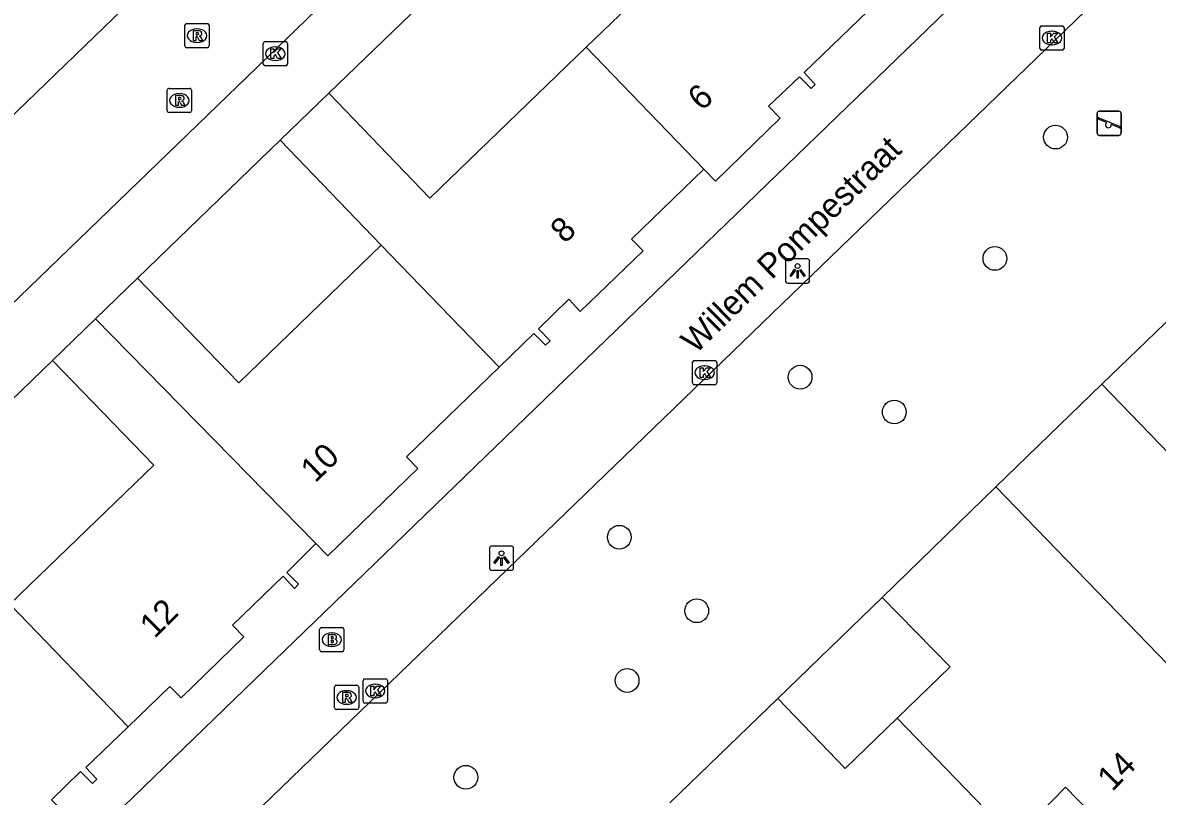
# Model space of a CAD drawing. Extents: x 157466 to 158888, y 383063 to 384677.
# Drawn here: x 158437.65 to 158484.41, y 383999.27 to 384031.14 of the extents above; entities that cross this region are included whole.
import ezdxf

# ---------------------------------------------------------------- set-up
doc = ezdxf.new("R2010")
doc.units = 0
for name, color, linetype in [('IMGEO_Boom', 7, 'Continuous'), ('IMGEO_Brandkraan', 7, 'Continuous'), ('IMGEO_Groenvoorziening', 7, 'Continuous'), ('IMGEO_Hek', 7, 'Continuous'), ('IMGEO_Kolk', 7, 'Continuous'), ('IMGEO_Lichtpunt', 7, 'Continuous'), ('IMGEO_Openbare_ruimte_label', 7, 'Continuous'), ('IMGEO_Pand', 7, 'Continuous'), ('IMGEO_Pand_nummerreeks', 7, 'Continuous'), ('IMGEO_Parkeervlak_open', 7, 'Continuous'), ('IMGEO_Rijbaan_lokaal_open', 7, 'Continuous'), ('IMGEO_Rioolput', 7, 'Continuous'), ('IMGEO_Speelvoorziening', 7, 'Continuous'), ('IMGEO_Voetpad_open', 7, 'Continuous')]:
    doc.layers.add(name, color=color, linetype=linetype)

msp = doc.modelspace()

# ---------------------------------------------------------------- linework, layer by layer
at = {"layer": 'IMGEO_Boom'}
for centre in [(158480.215, 384026.43), (158477.717, 384021.431), (158469.69, 384016.539), (158473.571, 384015.103), (158462.241, 384009.945), (158465.43, 384006.914), (158462.56, 384004.043), (158455.916, 384000.054)]:
    msp.add_circle(centre, 0.489, dxfattribs=at)
at = {"layer": 'IMGEO_Brandkraan'}
for p, q in [((158449.967, 384006.226), (158450.819, 384006.226)), ((158449.892, 384005.3), (158449.892, 384006.152)), ((158450.38, 384006.006), (158450.405, 384006.006)), ((158450.893, 384006.152), (158450.893, 384005.3)), ((158450.819, 384005.226), (158449.967, 384005.226)), ((158450.403, 384005.446), (158450.378, 384005.446))]:
    msp.add_line(p, q, dxfattribs=at)
for points in [[(158449.967, 384006.226), (158450.819, 384006.226)], [(158449.892, 384005.3), (158449.892, 384006.152)], [(158450.24, 384005.926), (158450.24, 384005.526), (158450.453, 384005.526)], [(158450.471, 384005.926), (158450.24, 384005.926)], [(158450.419, 384005.845), (158450.365, 384005.845), (158450.365, 384005.769)], [(158450.365, 384005.769), (158450.418, 384005.769)], [(158450.427, 384005.693), (158450.365, 384005.693), (158450.365, 384005.612)], [(158450.893, 384006.152), (158450.893, 384005.3)], [(158450.819, 384005.226), (158449.967, 384005.226)], [(158450.365, 384005.612), (158450.427, 384005.612)]]:
    msp.add_lwpolyline(points, dxfattribs=at)
for centre, radius, start, end in [((158449.969, 384006.15), 0.0765, 91.552, 178.448), ((158449.969, 384006.15), 0.0765, 91.552, 178.448), ((158450.817, 384006.15), 0.0765, 1.552, 88.448), ((158450.817, 384006.15), 0.0765, 1.552, 88.448), ((158450.42, 384005.807), 0.0379, 267.8285, 90.9355), ((158450.428, 384005.652), 0.0404, 269.8759, 90.5077), ((158450.475, 384005.781), 0.145, 59.4692, 91.5367), ((158450.5, 384005.828), 0.0922, 285.5137, 58.1501), ((158450.505, 384005.636), 0.105, 301.3115, 78.989), ((158449.969, 384005.302), 0.0765, 181.552, 268.448), ((158449.969, 384005.302), 0.0765, 181.552, 268.448), ((158450.459, 384005.777), 0.251, 268.6676, 293.5347), ((158450.817, 384005.302), 0.0765, 271.552, 358.448), ((158450.817, 384005.302), 0.0765, 271.552, 358.448)]:
    msp.add_arc(centre, radius, start, end, dxfattribs=at)
for centre, major_axis, ratio, start_param, end_param in [((158450.379, 384005.726), (-0.387, 0.002), 0.722429, 4.712389, 7.853982), ((158450.404, 384005.726), (-0.39, 0.002), 0.717154, 1.570796, 4.712389)]:
    msp.add_ellipse(centre, major_axis=major_axis, ratio=ratio, start_param=start_param, end_param=end_param, dxfattribs=at)
at = {"layer": 'IMGEO_Groenvoorziening'}
msp.add_lwpolyline([(158468.768, 384003.297), (158473.068, 384007.462)], dxfattribs=at)
at = {"layer": 'IMGEO_Hek'}
msp.add_lwpolyline([(158468.768, 384003.297), (158473.068, 384007.462)], dxfattribs=at)
at = {"layer": 'IMGEO_Kolk'}
for p, q in [((158479.568, 384030.088), (158479.568, 384030.94)), ((158479.643, 384031.014), (158480.495, 384031.014)), ((158480.569, 384030.94), (158480.569, 384030.088)), ((158480.056, 384030.794), (158480.081, 384030.794)), ((158447.566, 384029.44), (158447.566, 384030.292)), ((158447.641, 384030.366), (158448.493, 384030.366)), ((158448.054, 384030.146), (158448.079, 384030.146)), ((158448.567, 384030.292), (158448.567, 384029.44)), ((158480.495, 384030.014), (158479.643, 384030.014)), ((158480.079, 384030.234), (158480.054, 384030.234)), ((158448.077, 384029.586), (158448.052, 384029.586)), ((158448.493, 384029.366), (158447.641, 384029.366)), ((158465.254, 384016.301), (158465.254, 384017.153)), ((158465.329, 384017.227), (158466.181, 384017.227)), ((158465.742, 384017.007), (158465.767, 384017.007)), ((158466.255, 384017.153), (158466.255, 384016.301)), ((158465.765, 384016.447), (158465.74, 384016.447)), ((158466.181, 384016.227), (158465.329, 384016.227)), ((158451.68, 384003.187), (158451.68, 384004.039)), ((158451.755, 384004.113), (158452.607, 384004.113)), ((158452.168, 384003.893), (158452.193, 384003.893)), ((158452.681, 384004.039), (158452.681, 384003.187)), ((158452.607, 384003.113), (158451.755, 384003.113)), ((158452.191, 384003.333), (158452.166, 384003.333))]:
    msp.add_line(p, q, dxfattribs=at)
for points in [[(158479.568, 384030.088), (158479.568, 384030.94)], [(158479.643, 384031.014), (158480.495, 384031.014)], [(158480.569, 384030.94), (158480.569, 384030.088)], [(158479.889, 384030.714), (158480.012, 384030.714), (158480.012, 384030.563), (158480.142, 384030.714), (158480.306, 384030.714), (158480.16, 384030.563), (158480.313, 384030.314), (158480.161, 384030.314), (158480.076, 384030.478), (158480.012, 384030.411), (158480.012, 384030.314), (158479.889, 384030.314), (158479.889, 384030.714)], [(158447.566, 384029.44), (158447.566, 384030.292)], [(158447.641, 384030.366), (158448.493, 384030.366)], [(158447.887, 384030.066), (158448.01, 384030.066), (158448.01, 384029.915), (158448.14, 384030.066), (158448.304, 384030.066), (158448.158, 384029.915), (158448.311, 384029.666), (158448.159, 384029.666), (158448.074, 384029.83), (158448.01, 384029.763), (158448.01, 384029.666), (158447.887, 384029.666), (158447.887, 384030.066)], [(158448.567, 384030.292), (158448.567, 384029.44)], [(158480.495, 384030.014), (158479.643, 384030.014)], [(158448.493, 384029.366), (158447.641, 384029.366)], [(158465.254, 384016.301), (158465.254, 384017.153)], [(158465.329, 384017.227), (158466.181, 384017.227)], [(158465.575, 384016.927), (158465.698, 384016.927), (158465.698, 384016.776), (158465.828, 384016.927), (158465.992, 384016.927), (158465.846, 384016.776), (158465.999, 384016.527), (158465.847, 384016.527), (158465.762, 384016.691), (158465.698, 384016.624), (158465.698, 384016.527), (158465.575, 384016.527), (158465.575, 384016.927)], [(158466.255, 384017.153), (158466.255, 384016.301)], [(158466.181, 384016.227), (158465.329, 384016.227)], [(158451.68, 384003.187), (158451.68, 384004.039)], [(158451.755, 384004.113), (158452.607, 384004.113)], [(158452.681, 384004.039), (158452.681, 384003.187)], [(158452.001, 384003.813), (158452.124, 384003.813), (158452.124, 384003.662), (158452.254, 384003.813), (158452.418, 384003.813), (158452.272, 384003.662), (158452.425, 384003.413), (158452.273, 384003.413), (158452.188, 384003.577), (158452.124, 384003.51), (158452.124, 384003.413), (158452.001, 384003.413), (158452.001, 384003.813)], [(158452.607, 384003.113), (158451.755, 384003.113)]]:
    msp.add_lwpolyline(points, dxfattribs=at)
for centre, start, end in [((158479.645, 384030.938), 91.552, 178.448), ((158479.645, 384030.938), 91.552, 178.448), ((158480.493, 384030.938), 1.552, 88.448), ((158480.493, 384030.938), 1.552, 88.448), ((158447.643, 384030.29), 91.552, 178.448), ((158447.643, 384030.29), 91.552, 178.448), ((158448.491, 384030.29), 1.552, 88.448), ((158448.491, 384030.29), 1.552, 88.448), ((158479.645, 384030.09), 181.552, 268.448), ((158479.645, 384030.09), 181.552, 268.448), ((158480.493, 384030.09), 271.552, 358.448), ((158480.493, 384030.09), 271.552, 358.448), ((158447.643, 384029.442), 181.552, 268.448), ((158447.643, 384029.442), 181.552, 268.448), ((158448.491, 384029.442), 271.552, 358.448), ((158448.491, 384029.442), 271.552, 358.448), ((158465.331, 384017.151), 91.552, 178.448), ((158465.331, 384017.151), 91.552, 178.448), ((158466.179, 384017.151), 1.552, 88.448), ((158466.179, 384017.151), 1.552, 88.448), ((158465.331, 384016.303), 181.552, 268.448), ((158465.331, 384016.303), 181.552, 268.448), ((158466.179, 384016.303), 271.552, 358.448), ((158466.179, 384016.303), 271.552, 358.448), ((158451.757, 384004.037), 91.552, 178.448), ((158451.757, 384004.037), 91.552, 178.448), ((158452.605, 384004.037), 1.552, 88.448), ((158452.605, 384004.037), 1.552, 88.448), ((158451.757, 384003.189), 181.552, 268.448), ((158451.757, 384003.189), 181.552, 268.448), ((158452.605, 384003.189), 271.552, 358.448), ((158452.605, 384003.189), 271.552, 358.448)]:
    msp.add_arc(centre, 0.0765, start, end, dxfattribs=at)
for centre, major_axis, ratio, start_param, end_param in [((158480.055, 384030.514), (-0.387, 0.002), 0.722429, 4.712389, 7.853982), ((158480.08, 384030.514), (-0.39, 0.002), 0.717154, 1.570796, 4.712389), ((158448.053, 384029.866), (-0.387, 0.002), 0.722429, 4.712389, 7.853982), ((158448.078, 384029.866), (-0.39, 0.002), 0.717154, 1.570796, 4.712389), ((158465.741, 384016.727), (-0.387, 0.002), 0.722429, 4.712389, 7.853982), ((158465.766, 384016.727), (-0.39, 0.002), 0.717154, 1.570796, 4.712389), ((158452.167, 384003.613), (-0.387, 0.002), 0.722429, 4.712389, 7.853982), ((158452.192, 384003.613), (-0.39, 0.002), 0.717154, 1.570796, 4.712389)]:
    msp.add_ellipse(centre, major_axis=major_axis, ratio=ratio, start_param=start_param, end_param=end_param, dxfattribs=at)
at = {"layer": 'IMGEO_Lichtpunt'}
for p, q in [((158469.088, 384021.319), (158469.088, 384020.512)), ((158469.088, 384021.319), (158469.088, 384020.512)), ((158469.99, 384021.414), (158469.182, 384021.414)), ((158469.99, 384021.414), (158469.182, 384021.414)), ((158470.084, 384020.512), (158470.084, 384021.319)), ((158470.084, 384020.512), (158470.084, 384021.319)), ((158469.182, 384020.418), (158469.99, 384020.418)), ((158469.182, 384020.418), (158469.99, 384020.418)), ((158456.888, 384009.486), (158456.888, 384008.679)), ((158456.888, 384009.486), (158456.888, 384008.679)), ((158457.79, 384009.581), (158456.982, 384009.581)), ((158457.79, 384009.581), (158456.982, 384009.581)), ((158457.884, 384008.679), (158457.884, 384009.486)), ((158457.884, 384008.679), (158457.884, 384009.486)), ((158456.982, 384008.585), (158457.79, 384008.585)), ((158456.982, 384008.585), (158457.79, 384008.585))]:
    msp.add_line(p, q, dxfattribs=at)
for points in [[(158469.462, 384020.983), (158469.501, 384020.955), (158469.313, 384020.693), (158469.275, 384020.72), (158469.462, 384020.983)], [(158469.564, 384020.935), (158469.611, 384020.935), (158469.611, 384020.613), (158469.564, 384020.613), (158469.564, 384020.935)], [(158469.674, 384020.955), (158469.712, 384020.982), (158469.899, 384020.72), (158469.86, 384020.692), (158469.674, 384020.955)], [(158457.262, 384009.15), (158457.301, 384009.122), (158457.113, 384008.86), (158457.075, 384008.887), (158457.262, 384009.15)], [(158457.364, 384009.102), (158457.411, 384009.102), (158457.411, 384008.78), (158457.364, 384008.78), (158457.364, 384009.102)], [(158457.474, 384009.122), (158457.512, 384009.149), (158457.699, 384008.887), (158457.66, 384008.859), (158457.474, 384009.122)]]:
    msp.add_lwpolyline(points, dxfattribs=at)
for centre in [(158469.587, 384021.117), (158457.387, 384009.284)]:
    msp.add_circle(centre, 0.0994, dxfattribs=at)
for centre, start, end in [((158469.182, 384021.319), 90, 180), ((158469.182, 384021.319), 90, 180), ((158469.99, 384021.319), 0, 90), ((158469.99, 384021.319), 0, 90), ((158469.182, 384020.512), 180, 270), ((158469.182, 384020.512), 180, 270), ((158469.99, 384020.512), 270, 0), ((158469.99, 384020.512), 270, 360), ((158456.982, 384009.486), 90, 180), ((158456.982, 384009.486), 90, 180), ((158457.79, 384009.486), 0, 90), ((158457.79, 384009.486), 0, 90), ((158456.982, 384008.679), 180, 270), ((158456.982, 384008.679), 180, 270), ((158457.79, 384008.679), 270, 0), ((158457.79, 384008.679), 270, 360)]:
    msp.add_arc(centre, 0.0946, start, end, dxfattribs=at)
at = {"layer": 'IMGEO_Pand'}
for points in [[(158461.55, 384039.123), (158465.719, 384034.808), (158460.874, 384030.132)], [(158465.727, 384025.109), (158466.2, 384024.621), (158468.869, 384027.208), (158468.382, 384027.71), (158469.667, 384028.912), (158470.14, 384028.437), (158470.305, 384028.601), (158469.852, 384029.091), (158473.251, 384032.377)], [(158460.874, 384030.132), (158454.433, 384023.917), (158450.268, 384028.235)], [(158460.874, 384030.132), (158465.727, 384025.109)], [(158450.268, 384028.235), (158448.26, 384026.298)], [(158448.26, 384026.298), (158452.425, 384021.98)], [(158457.289, 384016.956), (158458.718, 384018.34), (158459.195, 384017.855), (158459.386, 384018.042), (158458.91, 384018.528), (158460.159, 384019.753), (158460.627, 384019.25), (158463.218, 384021.739), (158462.747, 384022.23), (158465.727, 384025.109)], [(158452.425, 384021.98), (158446.557, 384016.303), (158442.384, 384020.615)], [(158457.289, 384016.956), (158452.425, 384021.98)], [(158442.384, 384020.615), (158440.653, 384018.939)], [(158482.119, 384016.248), (158486.568, 384020.539)], [(158440.653, 384018.939), (158438.881, 384017.224)], [(158440.653, 384018.939), (158449.737, 384009.684)], [(158438.881, 384017.224), (158443.054, 384012.913), (158437.119, 384007.184)], [(158449.737, 384009.684), (158450.229, 384009.182), (158453.932, 384012.776), (158453.466, 384013.257), (158457.289, 384016.956)], [(158477.761, 384012.02), (158482.119, 384016.248)], [(158492.842, 384005.164), (158482.119, 384016.248)], [(158473.068, 384007.462), (158477.761, 384012.02)], [(158488.181, 384001.251), (158477.761, 384012.02)], [(158441.997, 384002.139), (158443.715, 384003.796), (158444.19, 384003.332), (158446.769, 384005.837), (158446.303, 384006.317), (158448.384, 384008.337), (158448.849, 384007.839), (158449.022, 384008.013), (158448.546, 384008.485), (158449.737, 384009.684)], [(158441.997, 384002.139), (158437.119, 384007.184)], [(158473.068, 384007.462), (158475.868, 384004.601), (158473.69, 384002.494)], [(158464.325, 383998.999), (158468.768, 384003.297)], [(158473.69, 384002.494), (158471.549, 384000.422), (158468.768, 384003.297)], [(158473.69, 384002.494), (158478.528, 383997.493)], [(158433.604, 383994.246), (158433.713, 383994.14), (158436.388, 383996.717), (158436.86, 383996.236), (158439.317, 383998.637), (158438.842, 383999.123), (158440.043, 384000.297), (158440.537, 383999.798), (158440.715, 383999.971), (158440.25, 384000.452), (158441.997, 384002.139)], [(158478.528, 383997.493), (158480.633, 383999.648), (158484.152, 383996.017), (158484.379, 383996.234), (158483.725, 383996.918), (158486.313, 383999.472), (158486.619, 383999.162), (158488.215, 384000.707), (158488.574, 384000.33), (158488.811, 384000.54), (158488.181, 384001.251)]]:
    msp.add_lwpolyline(points, dxfattribs=at)
at = {"layer": 'IMGEO_Parkeervlak_open'}
for points in [[(158450.268, 384028.235), (158461.55, 384039.123)], [(158442.384, 384020.615), (158448.26, 384026.298)], [(158432.831, 384011.375), (158438.881, 384017.224)]]:
    msp.add_lwpolyline(points, dxfattribs=at)
at = {"layer": 'IMGEO_Rijbaan_lokaal_open'}
for points in [[(158460.819, 384077.025), (158459.19, 384074.698), (158479.112, 384060.048), (158419.976, 384002.915), (158404.375, 384019.015), (158406.965, 384021.547)], [(158467.349, 384060.465), (158469.293, 384058.282), (158418.694, 384009.422), (158416.648, 384011.53)]]:
    msp.add_lwpolyline(points, dxfattribs=at)
at = {"layer": 'IMGEO_Rioolput'}
for p, q in [((158444.338, 384030.186), (158444.338, 384031.038)), ((158444.413, 384031.112), (158445.265, 384031.112)), ((158445.339, 384031.038), (158445.339, 384030.186)), ((158444.826, 384030.892), (158444.851, 384030.892)), ((158445.265, 384030.112), (158444.413, 384030.112)), ((158444.849, 384030.332), (158444.824, 384030.332)), ((158443.61, 384027.514), (158443.61, 384028.366)), ((158443.685, 384028.44), (158444.537, 384028.44)), ((158444.098, 384028.22), (158444.123, 384028.22)), ((158444.611, 384028.366), (158444.611, 384027.514)), ((158444.537, 384027.44), (158443.685, 384027.44)), ((158444.121, 384027.66), (158444.096, 384027.66)), ((158450.577, 384003.843), (158451.429, 384003.843)), ((158450.502, 384002.917), (158450.502, 384003.769)), ((158450.99, 384003.623), (158451.015, 384003.623)), ((158451.503, 384003.769), (158451.503, 384002.917)), ((158451.013, 384003.063), (158450.988, 384003.063)), ((158451.429, 384002.843), (158450.577, 384002.843))]:
    msp.add_line(p, q, dxfattribs=at)
for points in [[(158444.338, 384030.186), (158444.338, 384031.038)], [(158444.413, 384031.112), (158445.265, 384031.112)], [(158445.339, 384031.038), (158445.339, 384030.186)], [(158444.927, 384030.81), (158444.675, 384030.812), (158444.675, 384030.412)], [(158444.675, 384030.412), (158444.799, 384030.412), (158444.799, 384030.574), (158444.81, 384030.574)], [(158444.853, 384030.731), (158444.799, 384030.731), (158444.799, 384030.65)], [(158444.799, 384030.65), (158444.851, 384030.65)], [(158444.857, 384030.545), (158444.928, 384030.412), (158445.068, 384030.412), (158445.003, 384030.538)], [(158445.265, 384030.112), (158444.413, 384030.112)], [(158443.61, 384027.514), (158443.61, 384028.366)], [(158443.685, 384028.44), (158444.537, 384028.44)], [(158444.199, 384028.138), (158443.947, 384028.14), (158443.947, 384027.74)], [(158444.611, 384028.366), (158444.611, 384027.514)], [(158443.947, 384027.74), (158444.071, 384027.74), (158444.071, 384027.902), (158444.082, 384027.902)], [(158444.125, 384028.059), (158444.071, 384028.059), (158444.071, 384027.978)], [(158444.071, 384027.978), (158444.123, 384027.978)], [(158444.129, 384027.873), (158444.2, 384027.74), (158444.34, 384027.74), (158444.275, 384027.866)], [(158444.537, 384027.44), (158443.685, 384027.44)], [(158450.577, 384003.843), (158451.429, 384003.843)], [(158450.502, 384002.917), (158450.502, 384003.769)], [(158451.091, 384003.541), (158450.839, 384003.543), (158450.839, 384003.143)], [(158451.017, 384003.462), (158450.963, 384003.462), (158450.963, 384003.381)], [(158450.963, 384003.381), (158451.015, 384003.381)], [(158451.503, 384003.769), (158451.503, 384002.917)], [(158450.839, 384003.143), (158450.963, 384003.143), (158450.963, 384003.305), (158450.974, 384003.305)], [(158451.021, 384003.276), (158451.092, 384003.143), (158451.232, 384003.143), (158451.167, 384003.269)], [(158451.429, 384002.843), (158450.577, 384002.843)]]:
    msp.add_lwpolyline(points, dxfattribs=at)
for centre, radius, start, end in [((158444.415, 384031.036), 0.0765, 91.552, 178.448), ((158444.415, 384031.036), 0.0765, 91.552, 178.448), ((158445.263, 384031.036), 0.0765, 1.552, 88.448), ((158445.263, 384031.036), 0.0765, 1.552, 88.448), ((158444.809, 384030.521), 0.0533, 26.0293, 88.6989), ((158444.835, 384030.839), 0.19, 274.7715, 282.9687), ((158444.859, 384030.635), 0.0964, 77.0061, 93.1865), ((158444.873, 384030.692), 0.0378, 276.6634, 79.6772), ((158444.926, 384030.7), 0.109, 350.3612, 89.416), ((158444.924, 384030.7), 0.112, 277.5842, 350.9817), ((158444.908, 384030.485), 0.108, 29.5134, 73.7905), ((158444.415, 384030.188), 0.0765, 181.552, 268.448), ((158444.415, 384030.188), 0.0765, 181.552, 268.448), ((158445.263, 384030.188), 0.0765, 271.552, 358.448), ((158445.263, 384030.188), 0.0765, 271.552, 358.448), ((158443.687, 384028.364), 0.0765, 91.552, 178.448), ((158443.687, 384028.364), 0.0765, 91.552, 178.448), ((158444.198, 384028.028), 0.109, 350.3612, 89.416), ((158444.535, 384028.364), 0.0765, 1.552, 88.448), ((158444.535, 384028.364), 0.0765, 1.552, 88.448), ((158444.081, 384027.849), 0.0533, 26.0293, 88.6989), ((158444.107, 384028.167), 0.19, 274.7715, 282.9687), ((158444.131, 384027.963), 0.0964, 77.0061, 93.1865), ((158444.145, 384028.02), 0.0378, 276.6634, 79.6772), ((158444.196, 384028.028), 0.112, 277.5842, 350.9817), ((158444.18, 384027.813), 0.108, 29.5134, 73.7905), ((158443.687, 384027.516), 0.0765, 181.552, 268.448), ((158443.687, 384027.516), 0.0765, 181.552, 268.448), ((158444.535, 384027.516), 0.0765, 271.552, 358.448), ((158444.535, 384027.516), 0.0765, 271.552, 358.448), ((158450.579, 384003.767), 0.0765, 91.552, 178.448), ((158450.579, 384003.767), 0.0765, 91.552, 178.448), ((158451.427, 384003.767), 0.0765, 1.552, 88.448), ((158451.427, 384003.767), 0.0765, 1.552, 88.448), ((158450.999, 384003.57), 0.19, 274.7715, 282.9687), ((158451.023, 384003.366), 0.0964, 77.0061, 93.1865), ((158451.037, 384003.423), 0.0378, 276.6634, 79.6772), ((158451.09, 384003.431), 0.109, 350.3612, 89.416), ((158451.088, 384003.431), 0.112, 277.5842, 350.9817), ((158450.579, 384002.919), 0.0765, 181.552, 268.448), ((158450.579, 384002.919), 0.0765, 181.552, 268.448), ((158450.973, 384003.252), 0.0533, 26.0293, 88.6989), ((158451.072, 384003.216), 0.108, 29.5134, 73.7905), ((158451.427, 384002.919), 0.0765, 271.552, 358.448), ((158451.427, 384002.919), 0.0765, 271.552, 358.448)]:
    msp.add_arc(centre, radius, start, end, dxfattribs=at)
for centre, major_axis, ratio, start_param, end_param in [((158444.825, 384030.612), (-0.387, 0.002), 0.722429, 4.712389, 7.853982), ((158444.85, 384030.612), (-0.39, 0.002), 0.717154, 1.570796, 4.712389), ((158444.097, 384027.94), (-0.387, 0.002), 0.722429, 4.712389, 7.853982), ((158444.122, 384027.94), (-0.39, 0.002), 0.717154, 1.570796, 4.712389), ((158450.989, 384003.343), (-0.387, 0.002), 0.722429, 4.712389, 7.853982), ((158451.014, 384003.343), (-0.39, 0.002), 0.717154, 1.570796, 4.712389)]:
    msp.add_ellipse(centre, major_axis=major_axis, ratio=ratio, start_param=start_param, end_param=end_param, dxfattribs=at)
at = {"layer": 'IMGEO_Speelvoorziening'}
for p, q in [((158481.928, 384026.599), (158481.928, 384027.399)), ((158481.928, 384027.399), (158481.928, 384026.599)), ((158481.997, 384027.224), (158482.873, 384026.871)), ((158482.028, 384027.499), (158482.818, 384027.499)), ((158482.818, 384027.499), (158482.028, 384027.499)), ((158482.918, 384027.399), (158482.918, 384026.599)), ((158482.918, 384026.599), (158482.918, 384027.399)), ((158482.311, 384027.027), (158481.972, 384027.164)), ((158482.849, 384026.811), (158482.509, 384026.948)), ((158482.818, 384026.499), (158482.028, 384026.499)), ((158482.028, 384026.499), (158482.818, 384026.499))]:
    msp.add_line(p, q, dxfattribs=at)
for centre, radius, start, end in [((158482.028, 384027.399), 0.1, 90, 180), ((158482.028, 384027.399), 0.1, 90, 180), ((158481.985, 384027.194), 0.0327, 68.078, 248.078), ((158482.818, 384027.399), 0.1, 0, 90), ((158482.818, 384027.399), 0.1, 360, 90), ((158482.39, 384026.937), 0.12, 130.9928, 5.1632), ((158482.861, 384026.841), 0.0327, 248.078, 68.078), ((158482.028, 384026.599), 0.1, 180, 270), ((158482.028, 384026.599), 0.1, 180, 270), ((158482.818, 384026.599), 0.1, 270, 0), ((158482.818, 384026.599), 0.1, 270, 0)]:
    msp.add_arc(centre, radius, start, end, dxfattribs=at)
at = {"layer": 'IMGEO_Voetpad_open'}
for points in [[(158509.719, 384064.516), (158414.471, 383972.443)], [(158417.213, 383969.604), (158512.968, 384062.078)]]:
    msp.add_lwpolyline(points, dxfattribs=at)

# ---------------------------------------------------------------- texts
at = {"layer": 'IMGEO_Openbare_ruimte_label'}
msp.add_text('Willem Pompestraat', height=1, rotation=44.4327, dxfattribs=at).set_placement((158465.39, 384017.463))
at = {"layer": 'IMGEO_Pand_nummerreeks'}
for s, rotation, p in [('6', 42.848, (158465.638, 384027.472)), ('8', 44.1454, (158459.996, 384022.011)), ('10', 44.406, (158449.709, 384012.154)), ('12', 45.0091, (158443.09, 384005.736)), ('14', 45.5161, (158482.556, 383999.441))]:
    msp.add_text(s, height=1, rotation=rotation, dxfattribs=at).set_placement(p)

doc.saveas('drawing.dxf')
